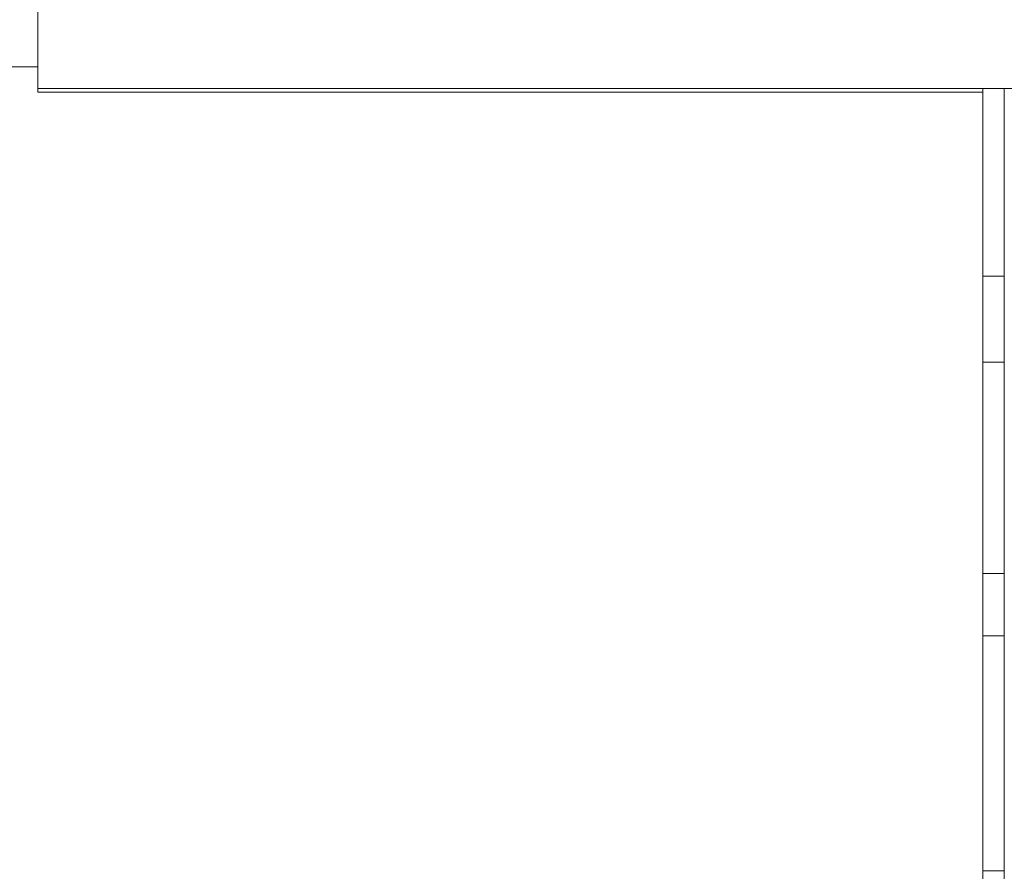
# Model space of a CAD drawing. Header units: millimetres. Extents: x -261 to 187, y -214 to 106.
# Tile 974 of 1056: x -216.05 to -211.44, y 25.66 to 29.65. Entities that reach past the tile are written whole.
import ezdxf

# ---------------------------------------------------------------- set-up
doc = ezdxf.new("R2010")
doc.units = ezdxf.units.MM
doc.header["$LTSCALE"] = 0.005
doc.header["$MEASUREMENT"] = 0
for name, color, linetype, lineweight in [('IFC-Laje-Contorno', 9, 'Continuous', 5), ('IFC-Parede de cortina-Contorno', 9, 'Continuous', 5), ('IFC-Parede padrão-Contorno', 9, 'Continuous', 5)]:
    doc.layers.add(name, color=color, linetype=linetype, lineweight=lineweight)

msp = doc.modelspace()

# ---------------------------------------------------------------- linework, layer by layer
at = {"layer": 'IFC-Laje-Contorno', "lineweight": 5}
for p, q in [((-218.6945, 29.4274), (-215.9633, 29.4274)), ((-215.9633, 29.3089), (-215.9633, 29.3272)), ((-215.9633, 29.3089), (-211.5402, 29.3089))]:
    msp.add_line(p, q, dxfattribs=at)
at = {"layer": 'IFC-Parede de cortina-Contorno', "lineweight": 5}
for p, q in [((-211.5402, 29.3272), (-211.44, 29.3272)), ((-211.5402, 28.4481), (-211.5402, 29.3272)), ((-211.44, 28.4481), (-211.44, 29.3272)), ((-211.5402, 28.0456), (-211.5402, 28.4481)), ((-211.5402, 28.4481), (-211.44, 28.4481)), ((-211.44, 28.0456), (-211.44, 28.4481)), ((-211.5402, 28.0456), (-211.44, 28.0456)), ((-211.5402, 27.0559), (-211.5402, 28.0456)), ((-211.44, 27.0559), (-211.44, 28.0456)), ((-211.5402, 26.764), (-211.5402, 27.0559)), ((-211.5402, 27.0559), (-211.44, 27.0559)), ((-211.44, 26.764), (-211.44, 27.0559)), ((-211.5402, 25.6638), (-211.5402, 26.764)), ((-211.5402, 26.764), (-211.44, 26.764)), ((-211.44, 25.6638), (-211.44, 26.764)), ((-211.5402, 25.6638), (-211.44, 25.6638)), ((-211.5402, 25.4824), (-211.5402, 25.6638)), ((-211.44, 25.4824), (-211.44, 25.6638))]:
    msp.add_line(p, q, dxfattribs=at)
at = {"layer": 'IFC-Parede padrão-Contorno', "lineweight": 5}
for p, q in [((-215.9633, 29.4082), (-215.9633, 29.728)), ((-215.9633, 29.3272), (-215.9633, 29.4082)), ((-215.9633, 29.3272), (-211.5402, 29.3272)), ((-211.44, 29.3272), (-206.886, 29.3272))]:
    msp.add_line(p, q, dxfattribs=at)

doc.saveas('drawing.dxf')
